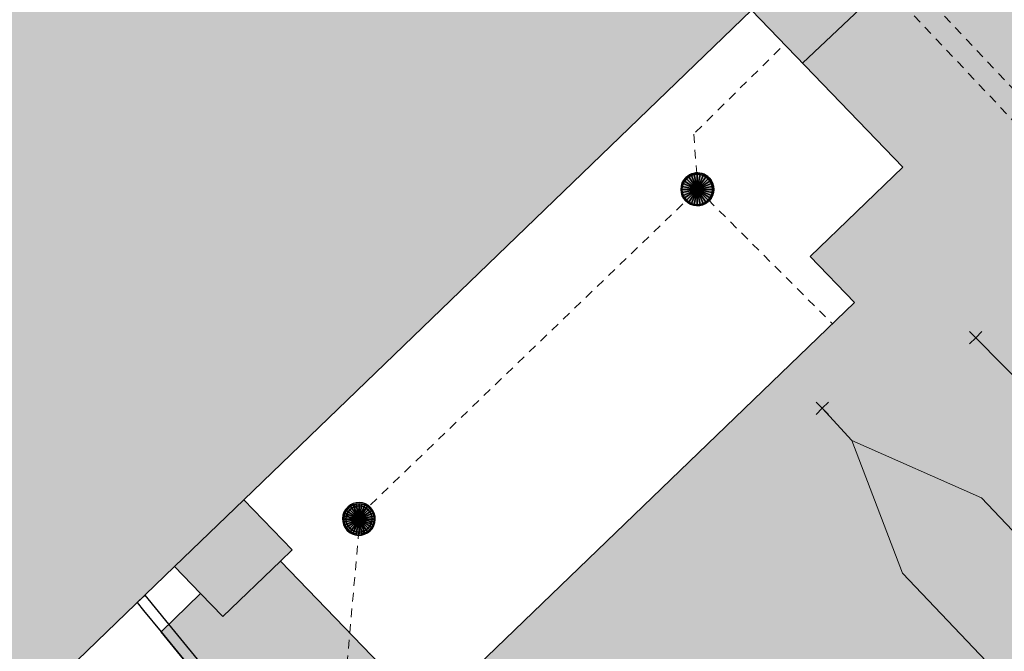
# Model space of a CAD drawing. Header units: metres. Extents: x 2695560 to 2696939, y 1260491 to 1262050.
# Tile 497 of 656: x 2695842 to 2695865, y 1261179 to 1261194. Entities that reach past the tile are written whole.
import ezdxf

# ---------------------------------------------------------------- set-up
doc = ezdxf.new("R2010")
doc.units = ezdxf.units.M
doc.linetypes.add('AUSGEZOGEN', pattern=[0])
doc.linetypes.add('VERDECKT2_S2', pattern=[0.36, 0.2, -0.16])
for name, color, linetype in [('XR$1$AV_Flächen (EO)', 7, 'AUSGEZOGEN'), ('XR$1$AV_Gebäudeflächen (BB)', 7, 'AUSGEZOGEN'), ('XR$1$AV_Linien (BB)', 7, 'AUSGEZOGEN'), ('XR$1$AV_Linien (EO)', 7, 'AUSGEZOGEN'), ('XR$1$AW_LK_Schachtdeckel', 24, 'AUSGEZOGEN'), ('XR$1$PFAW', 255, 'AUSGEZOGEN')]:
    doc.layers.add(name, color=color, linetype=linetype)
for name, color, linetype, lineweight in [('XR$2$ABW-Linie-R-ungenau', 4, 'VERDECKT2_S2', 18), ('XR$2$ABW-Punkt', 6, 'AUSGEZOGEN', 18), ('XR$2$ELE-LinieFlaeche-ungenau', 1, 'VERDECKT2_S2', 18), ('XR$2$KOM-Linie-U-genau', 91, 'AUSGEZOGEN', 18), ('XR$2$KOM-Punkt-U', 91, 'AUSGEZOGEN', 18)]:
    doc.layers.add(name, color=color, linetype=linetype, lineweight=lineweight)

# ---------------------------------------------------------------- blocks, each defined once
blk = doc.blocks.new('COMPLEXOBJECT_706')
at = {"layer": 'XR$1$AV_Linien (BB)', "color": 7, "linetype": 'AUSGEZOGEN', "transparency": 33554687}
blk.add_lwpolyline([(5857.921, 11172.699), (5851.673, 11179.19), (5860.287, 11187.502), (5859.271, 11188.555), (5861.392, 11190.601), (5857.93, 11194.189), (5846.315, 11182.982), (5847.419, 11181.838), (5847.153, 11181.582), (5849.655, 11178.989), (5849.648, 11177.126), (5848, 11175.584), (5844.422, 11179.963), (5845.328, 11180.837), (5844.732, 11181.455), (5841.176, 11178.024)], dxfattribs=at)
blk = doc.blocks.new('BAW2090')
at = {"layer": 'XR$1$PFAW', "lineweight": 25, "transparency": 33554687}
blk.add_hatch(color=7, dxfattribs=at).paths.add_polyline_path([(0.5, 0), (0.49, 0.101), (0.459, 0.197), (0.41, 0.286), (0.344, 0.362), (0.264, 0.424), (0.174, 0.469), (0.076, 0.494), (-0.025, 0.499), (-0.125, 0.484), (-0.22, 0.449), (-0.306, 0.395), (-0.379, 0.326), (-0.437, 0.243), (-0.477, 0.15), (-0.497, 0.051), (-0.497, -0.051), (-0.477, -0.15), (-0.437, -0.243), (-0.379, -0.326), (-0.306, -0.395), (-0.22, -0.449), (-0.125, -0.484), (-0.025, -0.499), (0.076, -0.494), (0.174, -0.469), (0.264, -0.424), (0.344, -0.362), (0.41, -0.286), (0.459, -0.197), (0.49, -0.101)])
at = {"lineweight": 25, "transparency": 33554687}
for p, q in [((-0.177, 0.468), (-0.177, -0.468)), ((0.179, 0.467), (0.177, -0.468))]:
    blk.add_line(p, q, dxfattribs=at)
for start, end in [(90, 180), (0, 90), (180, 270), (270, 0)]:
    blk.add_arc((0, 0), 0.5, start, end, dxfattribs=at)
blk = doc.blocks.new('BAW2082')
at = {"layer": 'XR$1$PFAW', "transparency": 33554687}
blk.add_hatch(color=7, dxfattribs=at).paths.add_polyline_path([(0.509, -0.003), (0.499, 0.098), (0.469, 0.194), (0.42, 0.283), (0.354, 0.359), (0.274, 0.421), (0.183, 0.466), (0.085, 0.491), (-0.016, 0.496), (-0.116, 0.481), (-0.211, 0.446), (-0.297, 0.392), (-0.37, 0.323), (-0.428, 0.24), (-0.468, 0.147), (-0.488, 0.047), (-0.488, -0.054), (-0.468, -0.153), (-0.428, -0.246), (-0.37, -0.329), (-0.297, -0.398), (-0.211, -0.452), (-0.116, -0.487), (-0.016, -0.502), (0.085, -0.497), (0.183, -0.472), (0.274, -0.427), (0.354, -0.366), (0.42, -0.289), (0.469, -0.2), (0.499, -0.104)])
at = {"transparency": 33554687}
for start, end in [(91.1948, 268.8052), (268.8052, 91.1948)]:
    blk.add_arc((0.01, 0), 0.5, start, end, dxfattribs=at)
at = {"layer": 'XR$1$PFAW', "transparency": 33554687}
blk.add_circle((0.009, -0.003), 0.5, dxfattribs=at)
blk = doc.blocks.new('KOM-UNBEKANNT-U')
at = {"layer": 'XR$2$KOM-Punkt-U', "linetype": 'AUSGEZOGEN', "lineweight": 20, "transparency": 33554687}
for p, q in [((0, 0, 2500), (-141, 141, 2500)), ((-141, -141, 2500), (0, 0, 2500)), ((0, 0, 2500), (141, 141, 2500)), ((141, -141, 2500), (0, 0, 2500))]:
    blk.add_line(p, q, dxfattribs=at)
blk = doc.blocks.new('ABW-OELABSCHEIDER')
at = {"layer": 'XR$2$ABW-Punkt', "linetype": 'AUSGEZOGEN', "lineweight": 25, "transparency": 33554687}
for p, q in [((-100, 283, 2500), (-100, -283, 2500)), ((100, 283, 2500), (100, -283, 2500))]:
    blk.add_line(p, q, dxfattribs=at)
for points in [[(-167, 249, 2500), (0, 0, 2500), (-212, 212, 2500)], [(-167, 249), (0, 0), (-212, 212)], [(-167, 249, 2500), (-167, 249), (-212, 212), (-212, 212, 2500)], [(-115, 277, 2500), (0, 0, 2500), (-167, 249, 2500)], [(-115, 277), (0, 0), (-167, 249)], [(-115, 277, 2500), (-115, 277), (-167, 249), (-167, 249, 2500)], [(-59, 294, 2500), (0, 0, 2500), (-115, 277, 2500)], [(-59, 294), (0, 0), (-115, 277)], [(-59, 294, 2500), (-59, 294), (-115, 277), (-115, 277, 2500)], [(0, 300, 2500), (0, 0, 2500), (-59, 294, 2500)], [(0, 300), (0, 0), (-59, 294)], [(0, 300, 2500), (0, 300), (-59, 294), (-59, 294, 2500)], [(59, 294, 2500), (0, 0, 2500), (0, 300, 2500)], [(59, 294), (0, 0), (0, 300)], [(59, 294, 2500), (59, 294), (0, 300), (0, 300, 2500)], [(115, 277, 2500), (0, 0, 2500), (59, 294, 2500)], [(115, 277), (0, 0), (59, 294)], [(167, 249, 2500), (0, 0, 2500), (115, 277, 2500)], [(167, 249), (0, 0), (115, 277)], [(212, 212, 2500), (0, 0, 2500), (167, 249, 2500)], [(212, 212), (0, 0), (167, 249)], [(115, 277, 2500), (115, 277), (59, 294), (59, 294, 2500)], [(167, 249, 2500), (167, 249), (115, 277), (115, 277, 2500)], [(212, 212, 2500), (212, 212), (167, 249), (167, 249, 2500)], [(-294, 59, 2500), (0, 0, 2500), (-300, 0, 2500)], [(-294, 59), (0, 0), (-300, 0)], [(-294, 59, 2500), (-294, 59), (-300, 0), (-300, 0, 2500)], [(-277, 115, 2500), (0, 0, 2500), (-294, 59, 2500)], [(-277, 115), (0, 0), (-294, 59)], [(-277, 115, 2500), (-277, 115), (-294, 59), (-294, 59, 2500)], [(-249, 167, 2500), (0, 0, 2500), (-277, 115, 2500)], [(-249, 167), (0, 0), (-277, 115)], [(-249, 167, 2500), (-249, 167), (-277, 115), (-277, 115, 2500)], [(-212, 212, 2500), (0, 0, 2500), (-249, 167, 2500)], [(-212, 212), (0, 0), (-249, 167)], [(-212, 212, 2500), (-212, 212), (-249, 167), (-249, 167, 2500)], [(249, 167, 2500), (0, 0, 2500), (212, 212, 2500)], [(249, 167), (0, 0), (212, 212)], [(277, 115, 2500), (0, 0, 2500), (249, 167, 2500)], [(277, 115), (0, 0), (249, 167)], [(294, 59, 2500), (0, 0, 2500), (277, 115, 2500)], [(294, 59), (0, 0), (277, 115)], [(300, 0, 2500), (0, 0, 2500), (294, 59, 2500)], [(300, 0), (0, 0), (294, 59)], [(249, 167, 2500), (249, 167), (212, 212), (212, 212, 2500)], [(277, 115, 2500), (277, 115), (249, 167), (249, 167, 2500)], [(294, 59, 2500), (294, 59), (277, 115), (277, 115, 2500)], [(300, 0, 2500), (300, 0), (294, 59), (294, 59, 2500)], [(-300, 0, 2500), (0, 0, 2500), (-294, -59, 2500)], [(-300, 0), (0, 0), (-294, -59)], [(-300, 0, 2500), (-300, 0), (-294, -59), (-294, -59, 2500)], [(-294, -59, 2500), (0, 0, 2500), (-277, -115, 2500)], [(-294, -59), (0, 0), (-277, -115)], [(-294, -59, 2500), (-294, -59), (-277, -115), (-277, -115, 2500)], [(-277, -115, 2500), (0, 0, 2500), (-249, -167, 2500)], [(-277, -115), (0, 0), (-249, -167)], [(-277, -115, 2500), (-277, -115), (-249, -167), (-249, -167, 2500)], [(-249, -167, 2500), (0, 0, 2500), (-212, -212, 2500)], [(-249, -167), (0, 0), (-212, -212)], [(-249, -167, 2500), (-249, -167), (-212, -212), (-212, -212, 2500)], [(-212, -212, 2500), (0, 0, 2500), (-167, -249, 2500)], [(-212, -212), (0, 0), (-167, -249)], [(-212, -212, 2500), (-212, -212), (-167, -249), (-167, -249, 2500)], [(-167, -249, 2500), (0, 0, 2500), (-115, -277, 2500)], [(-167, -249), (0, 0), (-115, -277)], [(-115, -277, 2500), (0, 0, 2500), (-59, -294, 2500)], [(-115, -277), (0, 0), (-59, -294)], [(-59, -294, 2500), (0, 0, 2500), (0, -300, 2500)], [(-59, -294), (0, 0), (0, -300)], [(0, -300, 2500), (0, 0, 2500), (59, -294, 2500)], [(59, -294, 2500), (0, 0, 2500), (115, -277, 2500)], [(115, -277, 2500), (0, 0, 2500), (167, -249, 2500)], [(167, -249, 2500), (0, 0, 2500), (212, -212, 2500)], [(212, -212, 2500), (0, 0, 2500), (249, -167, 2500)], [(249, -167, 2500), (0, 0, 2500), (277, -115, 2500)], [(277, -115, 2500), (0, 0, 2500), (294, -59, 2500)], [(294, -59, 2500), (0, 0, 2500), (300, 0, 2500)], [(0, -300), (0, 0), (59, -294)], [(59, -294), (0, 0), (115, -277)], [(115, -277), (0, 0), (167, -249)], [(167, -249), (0, 0), (212, -212)], [(212, -212), (0, 0), (249, -167)], [(249, -167), (0, 0), (277, -115)], [(277, -115), (0, 0), (294, -59)], [(294, -59), (0, 0), (300, 0)], [(167, -249, 2500), (167, -249), (212, -212), (212, -212, 2500)], [(212, -212, 2500), (212, -212), (249, -167), (249, -167, 2500)], [(249, -167, 2500), (249, -167), (277, -115), (277, -115, 2500)], [(277, -115, 2500), (277, -115), (294, -59), (294, -59, 2500)], [(294, -59, 2500), (294, -59), (300, 0), (300, 0, 2500)], [(-167, -249, 2500), (-167, -249), (-115, -277), (-115, -277, 2500)], [(-115, -277, 2500), (-115, -277), (-59, -294), (-59, -294, 2500)], [(-59, -294, 2500), (-59, -294), (0, -300), (0, -300, 2500)], [(0, -300, 2500), (0, -300), (59, -294), (59, -294, 2500)], [(59, -294, 2500), (59, -294), (115, -277), (115, -277, 2500)], [(115, -277, 2500), (115, -277), (167, -249), (167, -249, 2500)]]:
    blk.add_3dface(points, dxfattribs=at)
blk = doc.blocks.new('ABW-KONTROLLSCHACHT')
at = {"layer": 'XR$2$ABW-Punkt', "linetype": 'AUSGEZOGEN', "lineweight": 25, "transparency": 33554687}
for points in [[(-247, 247, 2500), (0, 0, 2500), (-291, 194, 2500)], [(-247, 247), (0, 0), (-291, 194)], [(-247, 247, 2500), (-247, 247), (-291, 194), (-291, 194, 2500)], [(-194, 291, 2500), (0, 0, 2500), (-247, 247, 2500)], [(-194, 291), (0, 0), (-247, 247)], [(-194, 291, 2500), (-194, 291), (-247, 247), (-247, 247, 2500)], [(-134, 323, 2500), (0, 0, 2500), (-194, 291, 2500)], [(-134, 323), (0, 0), (-194, 291)], [(-134, 323, 2500), (-134, 323), (-194, 291), (-194, 291, 2500)], [(-68, 343, 2500), (0, 0, 2500), (-134, 323, 2500)], [(-68, 343), (0, 0), (-134, 323)], [(-68, 343, 2500), (-68, 343), (-134, 323), (-134, 323, 2500)], [(0, 350, 2500), (0, 0, 2500), (-68, 343, 2500)], [(0, 350), (0, 0), (-68, 343)], [(0, 350, 2500), (0, 350), (-68, 343), (-68, 343, 2500)], [(68, 343, 2500), (0, 0, 2500), (0, 350, 2500)], [(68, 343), (0, 0), (0, 350)], [(68, 343, 2500), (68, 343), (0, 350), (0, 350, 2500)], [(134, 323, 2500), (0, 0, 2500), (68, 343, 2500)], [(134, 323), (0, 0), (68, 343)], [(194, 291, 2500), (0, 0, 2500), (134, 323, 2500)], [(194, 291), (0, 0), (134, 323)], [(247, 247, 2500), (0, 0, 2500), (194, 291, 2500)], [(247, 247), (0, 0), (194, 291)], [(291, 194, 2500), (0, 0, 2500), (247, 247, 2500)], [(291, 194), (0, 0), (247, 247)], [(134, 323, 2500), (134, 323), (68, 343), (68, 343, 2500)], [(194, 291, 2500), (194, 291), (134, 323), (134, 323, 2500)], [(247, 247, 2500), (247, 247), (194, 291), (194, 291, 2500)], [(291, 194, 2500), (291, 194), (247, 247), (247, 247, 2500)], [(-343, 68, 2500), (0, 0, 2500), (-350, 0, 2500)], [(-343, 68), (0, 0), (-350, 0)], [(-343, 68, 2500), (-343, 68), (-350, 0), (-350, 0, 2500)], [(-350, 0, 2500), (0, 0, 2500), (-343, -68, 2500)], [(-350, 0), (0, 0), (-343, -68)], [(-323, 134, 2500), (0, 0, 2500), (-343, 68, 2500)], [(-323, 134), (0, 0), (-343, 68)], [(-323, 134, 2500), (-323, 134), (-343, 68), (-343, 68, 2500)], [(-343, -68, 2500), (0, 0, 2500), (-323, -134, 2500)], [(-343, -68), (0, 0), (-323, -134)], [(-291, 194, 2500), (0, 0, 2500), (-323, 134, 2500)], [(-291, 194), (0, 0), (-323, 134)], [(-291, 194, 2500), (-291, 194), (-323, 134), (-323, 134, 2500)], [(-323, -134, 2500), (0, 0, 2500), (-291, -194, 2500)], [(-323, -134), (0, 0), (-291, -194)], [(-291, -194, 2500), (0, 0, 2500), (-247, -247, 2500)], [(-291, -194), (0, 0), (-247, -247)], [(-247, -247, 2500), (0, 0, 2500), (-194, -291, 2500)], [(-247, -247), (0, 0), (-194, -291)], [(-194, -291, 2500), (0, 0, 2500), (-134, -323, 2500)], [(-194, -291), (0, 0), (-134, -323)], [(-134, -323, 2500), (0, 0, 2500), (-68, -343, 2500)], [(-134, -323), (0, 0), (-68, -343)], [(-68, -343, 2500), (0, 0, 2500), (0, -350, 2500)], [(-68, -343), (0, 0), (0, -350)], [(323, 134, 2500), (0, 0, 2500), (291, 194, 2500)], [(323, 134), (0, 0), (291, 194)], [(343, 68, 2500), (0, 0, 2500), (323, 134, 2500)], [(343, 68), (0, 0), (323, 134)], [(350, 0, 2500), (0, 0, 2500), (343, 68, 2500)], [(350, 0), (0, 0), (343, 68)], [(0, -350, 2500), (0, 0, 2500), (68, -343, 2500)], [(68, -343, 2500), (0, 0, 2500), (134, -323, 2500)], [(134, -323, 2500), (0, 0, 2500), (194, -291, 2500)], [(194, -291, 2500), (0, 0, 2500), (247, -247, 2500)], [(247, -247, 2500), (0, 0, 2500), (291, -194, 2500)], [(291, -194, 2500), (0, 0, 2500), (323, -134, 2500)], [(323, -134, 2500), (0, 0, 2500), (343, -68, 2500)], [(343, -68, 2500), (0, 0, 2500), (350, 0, 2500)], [(0, -350), (0, 0), (68, -343)], [(68, -343), (0, 0), (134, -323)], [(134, -323), (0, 0), (194, -291)], [(194, -291), (0, 0), (247, -247)], [(247, -247), (0, 0), (291, -194)], [(291, -194), (0, 0), (323, -134)], [(323, -134), (0, 0), (343, -68)], [(343, -68), (0, 0), (350, 0)], [(323, 134, 2500), (323, 134), (291, 194), (291, 194, 2500)], [(343, 68, 2500), (343, 68), (323, 134), (323, 134, 2500)], [(350, 0, 2500), (350, 0), (343, 68), (343, 68, 2500)], [(-350, 0, 2500), (-350, 0), (-343, -68), (-343, -68, 2500)], [(-343, -68, 2500), (-343, -68), (-323, -134), (-323, -134, 2500)], [(-323, -134, 2500), (-323, -134), (-291, -194), (-291, -194, 2500)], [(-291, -194, 2500), (-291, -194), (-247, -247), (-247, -247, 2500)], [(247, -247, 2500), (247, -247), (291, -194), (291, -194, 2500)], [(291, -194, 2500), (291, -194), (323, -134), (323, -134, 2500)], [(323, -134, 2500), (323, -134), (343, -68), (343, -68, 2500)], [(343, -68, 2500), (343, -68), (350, 0), (350, 0, 2500)], [(-247, -247, 2500), (-247, -247), (-194, -291), (-194, -291, 2500)], [(-194, -291, 2500), (-194, -291), (-134, -323), (-134, -323, 2500)], [(-134, -323, 2500), (-134, -323), (-68, -343), (-68, -343, 2500)], [(-68, -343, 2500), (-68, -343), (0, -350), (0, -350, 2500)], [(0, -350, 2500), (0, -350), (68, -343), (68, -343, 2500)], [(68, -343, 2500), (68, -343), (134, -323), (134, -323, 2500)], [(134, -323, 2500), (134, -323), (194, -291), (194, -291, 2500)], [(194, -291, 2500), (194, -291), (247, -247), (247, -247, 2500)]]:
    blk.add_3dface(points, dxfattribs=at)
blk = doc.blocks.new('ABW-DECKEL')
at = {"layer": 'XR$2$ABW-Punkt', "linetype": 'AUSGEZOGEN', "lineweight": 25, "transparency": 33554687}
for points in [[(-247, 247, 2500), (0, 0, 2500), (-291, 194, 2500)], [(-247, 247), (0, 0), (-291, 194)], [(-247, 247, 2500), (-247, 247), (-291, 194), (-291, 194, 2500)], [(-194, 291, 2500), (0, 0, 2500), (-247, 247, 2500)], [(-194, 291), (0, 0), (-247, 247)], [(-194, 291, 2500), (-194, 291), (-247, 247), (-247, 247, 2500)], [(-134, 323, 2500), (0, 0, 2500), (-194, 291, 2500)], [(-134, 323), (0, 0), (-194, 291)], [(-134, 323, 2500), (-134, 323), (-194, 291), (-194, 291, 2500)], [(-68, 343, 2500), (0, 0, 2500), (-134, 323, 2500)], [(-68, 343), (0, 0), (-134, 323)], [(-68, 343, 2500), (-68, 343), (-134, 323), (-134, 323, 2500)], [(0, 350, 2500), (0, 0, 2500), (-68, 343, 2500)], [(0, 350), (0, 0), (-68, 343)], [(0, 350, 2500), (0, 350), (-68, 343), (-68, 343, 2500)], [(68, 343, 2500), (0, 0, 2500), (0, 350, 2500)], [(68, 343), (0, 0), (0, 350)], [(68, 343, 2500), (68, 343), (0, 350), (0, 350, 2500)], [(134, 323, 2500), (0, 0, 2500), (68, 343, 2500)], [(134, 323), (0, 0), (68, 343)], [(194, 291, 2500), (0, 0, 2500), (134, 323, 2500)], [(194, 291), (0, 0), (134, 323)], [(247, 247, 2500), (0, 0, 2500), (194, 291, 2500)], [(247, 247), (0, 0), (194, 291)], [(291, 194, 2500), (0, 0, 2500), (247, 247, 2500)], [(291, 194), (0, 0), (247, 247)], [(134, 323, 2500), (134, 323), (68, 343), (68, 343, 2500)], [(194, 291, 2500), (194, 291), (134, 323), (134, 323, 2500)], [(247, 247, 2500), (247, 247), (194, 291), (194, 291, 2500)], [(291, 194, 2500), (291, 194), (247, 247), (247, 247, 2500)], [(-343, 68, 2500), (0, 0, 2500), (-350, 0, 2500)], [(-343, 68), (0, 0), (-350, 0)], [(-343, 68, 2500), (-343, 68), (-350, 0), (-350, 0, 2500)], [(-350, 0, 2500), (0, 0, 2500), (-343, -68, 2500)], [(-350, 0), (0, 0), (-343, -68)], [(-323, 134, 2500), (0, 0, 2500), (-343, 68, 2500)], [(-323, 134), (0, 0), (-343, 68)], [(-323, 134, 2500), (-323, 134), (-343, 68), (-343, 68, 2500)], [(-343, -68, 2500), (0, 0, 2500), (-323, -134, 2500)], [(-343, -68), (0, 0), (-323, -134)], [(-291, 194, 2500), (0, 0, 2500), (-323, 134, 2500)], [(-291, 194), (0, 0), (-323, 134)], [(-291, 194, 2500), (-291, 194), (-323, 134), (-323, 134, 2500)], [(-323, -134, 2500), (0, 0, 2500), (-291, -194, 2500)], [(-323, -134), (0, 0), (-291, -194)], [(-291, -194, 2500), (0, 0, 2500), (-247, -247, 2500)], [(-291, -194), (0, 0), (-247, -247)], [(-247, -247, 2500), (0, 0, 2500), (-194, -291, 2500)], [(-247, -247), (0, 0), (-194, -291)], [(-194, -291, 2500), (0, 0, 2500), (-134, -323, 2500)], [(-194, -291), (0, 0), (-134, -323)], [(-134, -323, 2500), (0, 0, 2500), (-68, -343, 2500)], [(-134, -323), (0, 0), (-68, -343)], [(-68, -343, 2500), (0, 0, 2500), (0, -350, 2500)], [(-68, -343), (0, 0), (0, -350)], [(323, 134, 2500), (0, 0, 2500), (291, 194, 2500)], [(323, 134), (0, 0), (291, 194)], [(343, 68, 2500), (0, 0, 2500), (323, 134, 2500)], [(343, 68), (0, 0), (323, 134)], [(350, 0, 2500), (0, 0, 2500), (343, 68, 2500)], [(350, 0), (0, 0), (343, 68)], [(0, -350, 2500), (0, 0, 2500), (68, -343, 2500)], [(68, -343, 2500), (0, 0, 2500), (134, -323, 2500)], [(134, -323, 2500), (0, 0, 2500), (194, -291, 2500)], [(194, -291, 2500), (0, 0, 2500), (247, -247, 2500)], [(247, -247, 2500), (0, 0, 2500), (291, -194, 2500)], [(291, -194, 2500), (0, 0, 2500), (323, -134, 2500)], [(323, -134, 2500), (0, 0, 2500), (343, -68, 2500)], [(343, -68, 2500), (0, 0, 2500), (350, 0, 2500)], [(0, -350), (0, 0), (68, -343)], [(68, -343), (0, 0), (134, -323)], [(134, -323), (0, 0), (194, -291)], [(194, -291), (0, 0), (247, -247)], [(247, -247), (0, 0), (291, -194)], [(291, -194), (0, 0), (323, -134)], [(323, -134), (0, 0), (343, -68)], [(343, -68), (0, 0), (350, 0)], [(323, 134, 2500), (323, 134), (291, 194), (291, 194, 2500)], [(343, 68, 2500), (343, 68), (323, 134), (323, 134, 2500)], [(350, 0, 2500), (350, 0), (343, 68), (343, 68, 2500)], [(-350, 0, 2500), (-350, 0), (-343, -68), (-343, -68, 2500)], [(-343, -68, 2500), (-343, -68), (-323, -134), (-323, -134, 2500)], [(-323, -134, 2500), (-323, -134), (-291, -194), (-291, -194, 2500)], [(-291, -194, 2500), (-291, -194), (-247, -247), (-247, -247, 2500)], [(247, -247, 2500), (247, -247), (291, -194), (291, -194, 2500)], [(291, -194, 2500), (291, -194), (323, -134), (323, -134, 2500)], [(323, -134, 2500), (323, -134), (343, -68), (343, -68, 2500)], [(343, -68, 2500), (343, -68), (350, 0), (350, 0, 2500)], [(-247, -247, 2500), (-247, -247), (-194, -291), (-194, -291, 2500)], [(-194, -291, 2500), (-194, -291), (-134, -323), (-134, -323, 2500)], [(-134, -323, 2500), (-134, -323), (-68, -343), (-68, -343, 2500)], [(-68, -343, 2500), (-68, -343), (0, -350), (0, -350, 2500)], [(0, -350, 2500), (0, -350), (68, -343), (68, -343, 2500)], [(68, -343, 2500), (68, -343), (134, -323), (134, -323, 2500)], [(134, -323, 2500), (134, -323), (194, -291), (194, -291, 2500)], [(194, -291, 2500), (194, -291), (247, -247), (247, -247, 2500)]]:
    blk.add_3dface(points, dxfattribs=at)

msp = doc.modelspace()

# ---------------------------------------------------------------- hatches: boundary and pattern name
at = {"layer": 'XR$1$AV_Gebäudeflächen (BB)', "true_color": 0xd2d2d2, "transparency": 33554687}
msp.add_hatch(color=254, dxfattribs=at).paths.add_polyline_path([(2695829.558, 1261193.201), (2695842.146, 1261177.834), (2695845.702, 1261181.265), (2695846.298, 1261180.647), (2695845.392, 1261179.773), (2695848.97, 1261175.394), (2695850.618, 1261176.936), (2695850.625, 1261178.799), (2695848.123, 1261181.392), (2695848.389, 1261181.648), (2695847.285, 1261182.792), (2695858.9, 1261193.999), (2695862.362, 1261190.411), (2695860.241, 1261188.365), (2695861.257, 1261187.312), (2695852.643, 1261179), (2695858.891, 1261172.509), (2695858.93, 1261172.471), (2695858.97, 1261172.434), (2695859.012, 1261172.4), (2695859.056, 1261172.368), (2695859.102, 1261172.339), (2695859.149, 1261172.311), (2695859.197, 1261172.286), (2695859.246, 1261172.264), (2695859.297, 1261172.244), (2695859.348, 1261172.227), (2695859.401, 1261172.212), (2695859.454, 1261172.2), (2695859.507, 1261172.19), (2695859.561, 1261172.184), (2695859.615, 1261172.18), (2695859.67, 1261172.179), (2695859.724, 1261172.18), (2695859.778, 1261172.185), (2695859.832, 1261172.192), (2695859.885, 1261172.202), (2695859.938, 1261172.214), (2695859.99, 1261172.229), (2695860.042, 1261172.247), (2695860.092, 1261172.267), (2695860.141, 1261172.29), (2695860.189, 1261172.316), (2695860.236, 1261172.343), (2695860.281, 1261172.374), (2695860.325, 1261172.406), (2695860.367, 1261172.44), (2695860.407, 1261172.477), (2695861.275, 1261173.305), (2695877.691, 1261188.983), (2695880.801, 1261191.953), (2695869.622, 1261203.818), (2695851.526, 1261221.731), (2695825.75, 1261197.85)])

# ---------------------------------------------------------------- linework, layer by layer
at = {"layer": 'XR$1$AV_Flächen (EO)', "color": 7, "linetype": 'AUSGEZOGEN', "transparency": 33554687}
msp.add_line((2695849.153, 1261175.565), (2695845.573, 1261179.947), dxfattribs=at)
for points in [[(2695845.573, 1261179.947), (2695845.028, 1261180.615), (2695844.848, 1261180.441)], [(2695844.848, 1261180.441), (2695844.994, 1261180.261), (2695845.392, 1261179.773), (2695848.97, 1261175.394), (2695855.938, 1261166.933), (2695856.131, 1261167.092), (2695849.153, 1261175.565)]]:
    msp.add_lwpolyline(points, dxfattribs=at)
at = {"layer": 'XR$1$AV_Linien (EO)', "color": 7, "linetype": 'AUSGEZOGEN', "transparency": 33554687}
for p, q in [((2695860.07, 1261192.786), (2695870.597, 1261202.783)), ((2695845.702, 1261181.265), (2695847.285, 1261182.792))]:
    msp.add_line(p, q, dxfattribs=at)
msp.add_lwpolyline([(2695846.298, 1261180.647), (2695846.806, 1261180.12), (2695848.123, 1261181.392)], dxfattribs=at)
at = {"layer": 'XR$2$ABW-Linie-R-ungenau', "linetype": 'VERDECKT2_S2', "transparency": 33554687}
for p, q in [((2695850.187, 1261182.681), (2695857.432, 1261189.663)), ((2695857.908, 1261189.664), (2695860.761, 1261186.816))]:
    msp.add_line(p, q, dxfattribs=at)
for points in [[(2695859.555, 1261193.12), (2695857.581, 1261191.166), (2695857.647, 1261190.263)], [(2695857.682, 1261164.043), (2695857.381, 1261164.043), (2695857.09, 1261164.379), (2695857.101, 1261164.937), (2695858.399, 1261166.127), (2695858.399, 1261166.742), (2695849.356, 1261175.808), (2695849.943, 1261182.346)]]:
    msp.add_lwpolyline(points, dxfattribs=at)
at = {"layer": 'XR$2$ELE-LinieFlaeche-ungenau', "linetype": 'VERDECKT2_S2', "transparency": 33554687}
msp.add_lwpolyline([(2695860.354, 1261197.009), (2695869.79, 1261186.993), (2695869.426, 1261186.651), (2695859.99, 1261196.667), (2695860.354, 1261197.009)], close=True, dxfattribs=at)
at = {"layer": 'XR$2$KOM-Linie-U-genau', "linetype": 'AUSGEZOGEN', "transparency": 33554687}
for p, q in [((2695861.195, 1261184.154), (2695860.519, 1261184.89)), ((2695862.353, 1261181.117), (2695861.195, 1261184.154)), ((2695864.166, 1261182.839), (2695861.195, 1261184.154))]:
    msp.add_line(p, q, dxfattribs=at)
for points in [[(2695869.311, 1261180.978), (2695865.25, 1261185.27), (2695864.032, 1261186.503)], [(2695869.311, 1261180.978), (2695866.575, 1261180.3), (2695864.166, 1261182.839)], [(2695869.311, 1261180.978), (2695865.451, 1261177.854), (2695862.353, 1261181.117)]]:
    msp.add_lwpolyline(points, dxfattribs=at)

# ---------------------------------------------------------------- block references
at = {"layer": 'XR$1$AV_Linien (BB)', "color": 7, "linetype": 'AUSGEZOGEN', "lineweight": -3, "transparency": 33554687}
msp.add_blockref('COMPLEXOBJECT_706', (2690000.97, 1249999.81), dxfattribs=at)
at = {"layer": 'XR$1$AW_LK_Schachtdeckel', "color": 24, "linetype": 'AUSGEZOGEN', "lineweight": -3, "transparency": 33554687}
for name, p, xscale, yscale, rotation in [('BAW2082', (2695857.658, 1261189.897), 0.7499999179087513, 0.7499999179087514, 42.905621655), ('BAW2090', (2695849.92, 1261182.356), 0.7499999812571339, 0.7499999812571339, 43.196837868)]:
    msp.add_blockref(name, p, dxfattribs=dict(at, xscale=xscale, yscale=yscale, rotation=rotation))
at = {"layer": 'XR$2$ABW-Punkt', "color": 6, "linetype": 'AUSGEZOGEN', "lineweight": 18, "transparency": 33554687, "xscale": 0.001, "yscale": 0.001, "zscale": 0.001, "rotation": 360}
for name, p in [('ABW-KONTROLLSCHACHT', (2695857.66, 1261189.896)), ('ABW-DECKEL', (2695857.66, 1261189.896)), ('ABW-DECKEL', (2695849.922, 1261182.355)), ('ABW-OELABSCHEIDER', (2695849.922, 1261182.355))]:
    msp.add_blockref(name, p, dxfattribs=at)
at = {"layer": 'XR$2$KOM-Punkt-U', "color": 91, "linetype": 'AUSGEZOGEN', "lineweight": 18, "transparency": 33554687, "xscale": 0.001, "yscale": 0.001, "zscale": 0.001}
for p in [(2695864.032, 1261186.503), (2695860.519, 1261184.89)]:
    msp.add_blockref('KOM-UNBEKANNT-U', p, dxfattribs=at)

doc.saveas('drawing.dxf')
